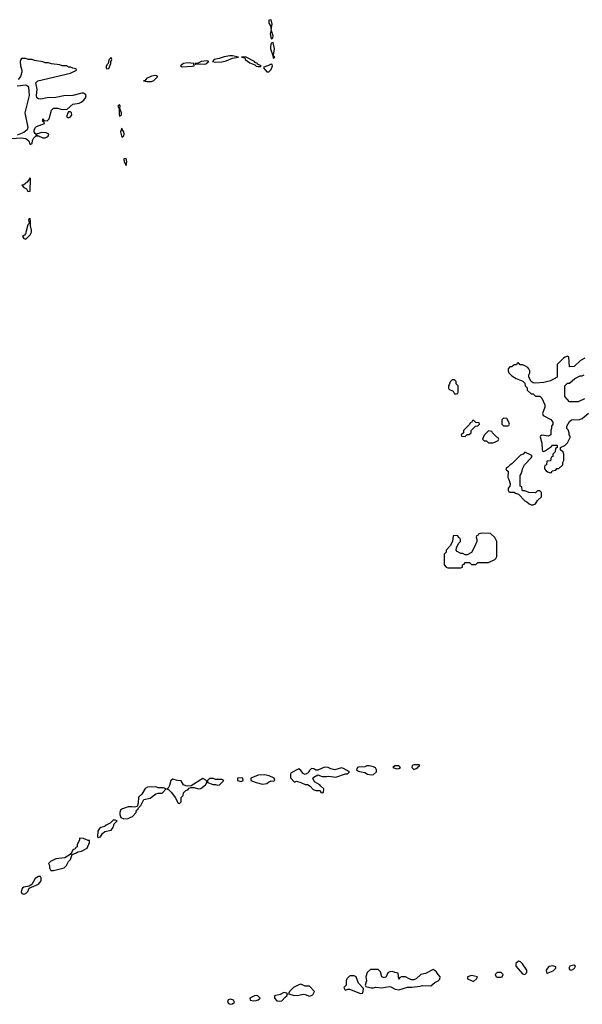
# Model space of a CAD drawing. Header units: inches. Extents: x 2769379 to 2883802, y 684208 to 828654.
# Tile 259 of 298: x 2851392 to 2856670, y 788331 to 797562. Entities that reach past the tile are written whole.
import ezdxf

# ---------------------------------------------------------------- set-up
doc = ezdxf.new("R2010")
doc.units = ezdxf.units.IN
doc.header["$MEASUREMENT"] = 0
doc.layers.add('C8758', color=7, linetype='Continuous')
doc.layers.add('C8759', color=7, linetype='Continuous')

msp = doc.modelspace()

# ---------------------------------------------------------------- linework, layer by layer
at = {"layer": 'C8758', "color": 2, "elevation": 2}
msp.add_lwpolyline([(2852192, 790000), (2852190, 789998), (2852154, 789990), (2852139.6, 789980.4), (2852126.4, 789953.6), (2852122, 789902), (2852130, 789894), (2852150, 789902), (2852168.9, 789931.1), (2852190, 789952), (2852250, 789964.7), (2852268.7, 789990), (2852271.6, 790000)], dxfattribs=at)
for points in [[(2851952.7, 789887.3), (2851952.7, 789872.7), (2851944.7, 789850), (2851932, 789830), (2851930, 789806), (2851918, 789802), (2851912.7, 789787.3), (2851890, 789778), (2851882, 789758), (2851864.7, 789735.3), (2851814.8, 789705.2), (2851730, 789694), (2851682, 789670), (2851662, 789650), (2851671.3, 789631.3), (2851672, 789610), (2851686, 789586), (2851710, 789586.8), (2851810, 789611), (2851830, 789631.3), (2851849.1, 789670.9), (2851868, 789690), (2851886, 789734), (2851926, 789750), (2851938, 789762), (2851972.9, 789767.1), (2852024.7, 789795.3), (2852047.3, 789847.3), (2852046, 789866), (2852034, 789866), (2851990, 789885.2)], [(2851570, 789528.7), (2851538, 789510), (2851504.7, 789455.3), (2851482, 789438), (2851430, 789429), (2851418.8, 789421.2), (2851411, 789410), (2851406.4, 789386.4), (2851412, 789370), (2851430, 789362.8), (2851450, 789371), (2851469, 789390), (2851480.2, 789419.8), (2851570, 789458), (2851594, 789490), (2851595.3, 789515.3), (2851588, 789528)], [(2856070, 788735.3), (2856047.7, 788712.3), (2856047.7, 788687.7), (2856110, 788616), (2856130, 788611), (2856149, 788630), (2856149.2, 788650), (2856110, 788709), (2856090, 788729)], [(2856590, 788698), (2856554, 788690), (2856544.7, 788670), (2856552.7, 788652.7), (2856570, 788652), (2856590, 788664.7), (2856598, 788670), (2856606, 788690)], [(2855270, 788658), (2855199.6, 788620.4), (2855154, 788610), (2855110.9, 788569.1), (2855090, 788562), (2855070, 788562), (2855046, 788570), (2855010, 788588.7), (2854972.7, 788587.3), (2854958, 788582), (2854950, 788568), (2854942, 788622), (2854910, 788628), (2854890, 788638), (2854863.6, 788636.4), (2854850, 788628), (2854841, 788619), (2854831, 788590), (2854810, 788579), (2854788.7, 788590), (2854776.4, 788636.4), (2854756.4, 788656.4), (2854683.6, 788656.4), (2854652, 788630), (2854638, 788590), (2854644.7, 788550), (2854634, 788510), (2854638, 788498), (2854690, 788484.7), (2854710, 788484.7), (2854730, 788491.3), (2854790, 788486.8), (2854856.8, 788496.8), (2854873.7, 788493.7), (2854914.4, 788474.4), (2854950, 788467.3), (2855030, 788490.8), (2855070, 788491), (2855150, 788500.7), (2855170, 788507.3), (2855250, 788502.8), (2855285.2, 788534.8), (2855318, 788550), (2855334.6, 788565.4), (2855338, 788590), (2855318, 788610), (2855299, 788639)], [(2855910, 788628), (2855870, 788628), (2855852, 788610), (2855862, 788590), (2855870, 788586), (2855910, 788584.7), (2855918, 788590), (2855928, 788610)], [(2856392.7, 788692.7), (2856356, 788684), (2856342, 788670), (2856332, 788650), (2856334, 788630), (2856343.6, 788623.6), (2856350, 788624.7), (2856395.5, 788644.5), (2856422, 788670), (2856422, 788682)], [(2854030, 788519), (2854010, 788514), (2853962, 788490), (2853922, 788450), (2853914, 788430), (2853970, 788414.8), (2854010, 788416), (2854050, 788426), (2854070, 788422.8), (2854110, 788406), (2854141.2, 788418.8), (2854158, 788450), (2854110, 788502), (2854070, 788502)], [(2854530, 788598), (2854490, 788598), (2854485.4, 788594.6), (2854462, 788570), (2854454, 788550), (2854454, 788510), (2854434, 788490), (2854442, 788470), (2854450, 788464.7), (2854470, 788474), (2854487.3, 788472.7), (2854590, 788432), (2854610, 788434), (2854618, 788478), (2854569.4, 788529.4), (2854548.4, 788588.4)], [(2855630, 788602), (2855594, 788590), (2855594, 788570), (2855650, 788546), (2855678, 788570), (2855686, 788590)], [(2853870, 788442), (2853836.9, 788423.1), (2853782, 788410), (2853782, 788390), (2853804.5, 788364.5), (2853830, 788361), (2853850, 788364.7), (2853881.2, 788398.8), (2853898, 788410), (2853906, 788430), (2853896.4, 788436.4)], [(2853370, 788379), (2853348.1, 788371.9), (2853342.8, 788350), (2853350, 788338), (2853370, 788331), (2853390, 788336), (2853408.7, 788350), (2853398, 788370)], [(2853610, 788413.2), (2853594, 788410), (2853552, 788390), (2853554, 788370), (2853590, 788362.8), (2853610, 788366.8), (2853630, 788372), (2853648, 788390), (2853626, 788410)]]:
    msp.add_lwpolyline(points, close=True, dxfattribs=at)
at = {"layer": 'C8759', "color": 2, "elevation": 2}
for points in [[(2853750, 797562), (2853730, 797558), (2853728, 797550), (2853728.2, 797530), (2853744, 797504), (2853750, 797474), (2853759.3, 797520.7)], [(2853750, 797466), (2853740.7, 797430), (2853750, 797382), (2853768, 797392), (2853768.7, 797410)], [(2853770, 797348), (2853750, 797342), (2853744.4, 797310), (2853744.9, 797290), (2853767.1, 797227.1), (2853770, 797202), (2853786, 797210), (2853776.4, 797216.4), (2853774, 797230), (2853782, 797290)], [(2852250, 797206), (2852230, 797186), (2852222, 797150), (2852210, 797138), (2852204.7, 797124.7), (2852202, 797110), (2852205.4, 797105.4), (2852210, 797102), (2852230, 797104.7), (2852246, 797150), (2852246, 797174), (2852250, 797174), (2852255.3, 797190)], [(2853364.7, 797224.7), (2853310, 797213.3), (2853262.8, 797197.2), (2853218, 797190), (2853202, 797170), (2853230, 797164.4), (2853290, 797168.2), (2853330, 797175.5), (2853390, 797202), (2853446, 797210), (2853390, 797224)], [(2853490, 797213.2), (2853474, 797210), (2853503.6, 797203.6), (2853506.8, 797190), (2853550, 797156.3), (2853597.3, 797137.3), (2853610, 797127.7), (2853630, 797122.8), (2853650, 797124.7), (2853658, 797130), (2853624, 797144), (2853622, 797150), (2853601.2, 797161.2), (2853596, 797170), (2853518, 797210)], [(2852970, 797158.4), (2852930, 797151.5), (2852902, 797130), (2852910, 797122), (2852920.7, 797120.7), (2853010, 797125.5), (2853028, 797130), (2853026, 797150)], [(2853150, 797176), (2853094, 797170), (2853065.4, 797154.6), (2853034, 797150), (2853044.7, 797144.7), (2853090, 797147.3), (2853130, 797143.8), (2853148.7, 797150), (2853156.5, 797163.5), (2853168, 797170)], [(2853750, 797145.2), (2853742, 797138), (2853682.8, 797117.2), (2853678, 797110), (2853710, 797074), (2853730, 797074), (2853750, 797096), (2853765.2, 797130), (2853760.4, 797140.4)], [(2852670, 797039.3), (2852630, 797033), (2852582.8, 797010), (2852567.9, 796992.1), (2852554, 796990), (2852583.4, 796983.4), (2852630, 796983), (2852650, 796990.7), (2852688.7, 797030)], [(2852330, 796768), (2852312, 796750), (2852324.7, 796730), (2852324, 796670), (2852330, 796658), (2852348, 796670), (2852348, 796690), (2852333.2, 796730), (2852336, 796750)], [(2851870, 796698), (2851850, 796698), (2851846.4, 796693.6), (2851832, 796650), (2851850, 796641), (2851870, 796651.3), (2851881.2, 796670), (2851878, 796690)], [(2852350, 796546), (2852338.8, 796510), (2852350, 796462), (2852368.4, 796471.6), (2852372, 796490), (2852368.7, 796510), (2852353.2, 796533.2)], [(2851597.1, 796502.9), (2851551.3, 796490), (2851552.7, 796472.7), (2851567.3, 796472.7), (2851610, 796454.9), (2851630, 796454.9), (2851650, 796463.8), (2851658, 796470), (2851665.2, 796490), (2851641, 796501)], [(2852390, 796262), (2852370, 796258), (2852368.2, 796250), (2852371.3, 796230), (2852390, 796194), (2852398, 796230)], [(2851490, 796078), (2851462, 796038), (2851430, 796014.5), (2851412, 796010), (2851430.8, 795990), (2851454.9, 795974.9), (2851470, 795951), (2851490, 795954), (2851493.2, 796070)], [(2851490, 795698), (2851474, 795690), (2851482, 795650), (2851470, 795638), (2851446.9, 795553.1), (2851438.7, 795541.3), (2851418, 795530), (2851431, 795511), (2851450, 795504.7), (2851490, 795544), (2851502, 795570), (2851503.7, 795590), (2851494.5, 795630), (2851495.1, 795670)], [(2855470, 794186), (2855450, 794186), (2855430, 794166), (2855422, 794138), (2855414, 794130), (2855414, 794110), (2855418, 794098), (2855458, 794078), (2855470, 794054), (2855490, 794054), (2855502, 794058), (2855506, 794070), (2855506, 794130), (2855487.3, 794147.3), (2855486, 794170)], [(2855650, 793806), (2855638, 793802), (2855632.7, 793787.3), (2855618, 793782), (2855612.7, 793767.3), (2855554, 793710), (2855554, 793690), (2855534, 793670), (2855538, 793658), (2855570, 793654), (2855590, 793674), (2855610, 793674), (2855626, 793690), (2855626, 793710), (2855667.3, 793752.7), (2855690, 793754), (2855706, 793770), (2855702, 793782), (2855670, 793786)], [(2855930, 793826), (2855914, 793810), (2855914, 793770), (2855930, 793754), (2855970, 793754), (2855982, 793758), (2855986, 793770), (2855976.4, 793796.4), (2855962, 793822)], [(2855790, 793706), (2855750, 793666), (2855734, 793630), (2855750, 793614), (2855770, 793614), (2855790, 793594), (2855830, 793594), (2855850, 793602), (2855882, 793618), (2855886, 793630), (2855882, 793642), (2855867.3, 793647.3), (2855826, 793690), (2855822, 793702)], [(2856130, 793506), (2856114, 793490), (2856090, 793478), (2856010, 793398), (2855994, 793390), (2855972.7, 793367.3), (2855958, 793362), (2855954, 793350), (2855958, 793338), (2855974, 793330), (2855972, 793270), (2855982, 793250), (2855992, 793210), (2855991.6, 793188.4), (2855974, 793170), (2855974, 793150), (2855978, 793138), (2855990, 793134), (2856030, 793134), (2856043.6, 793123.6), (2856070, 793114), (2856130, 793052), (2856150, 793042), (2856170, 793022), (2856190, 793014), (2856210, 793014), (2856230, 793022), (2856250, 793054), (2856286, 793090), (2856286, 793130), (2856270, 793146), (2856250, 793146), (2856230, 793126), (2856168.4, 793128.4), (2856130, 793146), (2856110, 793146), (2856106, 793150), (2856102, 793182), (2856086, 793190), (2856086, 793290), (2856096.4, 793303.6), (2856107.3, 793332.7), (2856108, 793350), (2856128, 793390), (2856190, 793454), (2856198, 793470), (2856190, 793478)], [(2855730, 792748), (2855698, 792742), (2855694, 792730), (2855678, 792722), (2855674, 792710), (2855682, 792690), (2855682, 792670), (2855659.8, 792620.2), (2855630, 792568), (2855590, 792546), (2855570, 792546), (2855550, 792558), (2855530, 792558), (2855496.4, 792576.4), (2855488, 792590), (2855488.4, 792611.6), (2855508.4, 792651.6), (2855526, 792670), (2855526, 792690), (2855522, 792702), (2855507.3, 792707.3), (2855502, 792722), (2855490, 792726), (2855458, 792722), (2855451.6, 792668.4), (2855431.3, 792628.7), (2855394, 792590), (2855391.6, 792568.4), (2855374, 792550), (2855374, 792450), (2855394, 792430), (2855410, 792422), (2855530, 792422), (2855546, 792430), (2855546, 792450), (2855562, 792458), (2855570, 792474), (2855611.6, 792471.6), (2855630, 792454), (2855670, 792454), (2855690, 792472), (2855790, 792472), (2855850, 792502), (2855858, 792510), (2855868, 792530), (2855868, 792670), (2855850, 792706), (2855810, 792746)], [(2854250, 790555.3), (2854190, 790526), (2854170, 790526), (2854150, 790538), (2854130, 790542), (2854110, 790522), (2854098.5, 790501.5), (2854070, 790484), (2854050, 790495.3), (2854030, 790522), (2854010, 790538), (2853938, 790502), (2853932.7, 790487.3), (2853932.7, 790452.7), (2853970, 790414), (2853990, 790422), (2854031.1, 790411.1), (2854070, 790392), (2854091.6, 790391.6), (2854116.9, 790376.9), (2854144.7, 790344.7), (2854170, 790334), (2854210, 790334), (2854218, 790318), (2854230, 790314), (2854242, 790318), (2854246, 790350), (2854216.4, 790376.4), (2854208, 790390), (2854156.4, 790416.4), (2854142, 790450), (2854150, 790462), (2854190, 790482), (2854230, 790466), (2854270, 790466), (2854291, 790471), (2854358, 790462), (2854450, 790492), (2854467.3, 790492.7), (2854486, 790510), (2854430, 790542), (2854410, 790548.7), (2854350, 790528.7), (2854310, 790538), (2854286, 790550)], [(2854670, 790568), (2854650, 790568), (2854630, 790558), (2854570, 790555.3), (2854562, 790550), (2854552, 790530), (2854570, 790518), (2854594, 790510), (2854630, 790504.7), (2854654, 790490), (2854690, 790481), (2854710, 790484.7), (2854738, 790510), (2854738, 790530), (2854728.4, 790548.4), (2854710, 790558)], [(2854947.3, 790567.3), (2854912.7, 790567.3), (2854894, 790550), (2854930, 790538), (2854950, 790542), (2854966, 790550)], [(2855135.3, 790575.3), (2855090, 790575.3), (2855074, 790570), (2855072, 790550), (2855090, 790532), (2855110, 790542), (2855126, 790550), (2855135.3, 790564.7), (2855146, 790570)], [(2853470, 790455.3), (2853434, 790450), (2853434, 790430), (2853470, 790421), (2853488, 790430), (2853486, 790450)], [(2853690, 790482), (2853630, 790479), (2853562, 790450), (2853562, 790430), (2853612, 790410), (2853670, 790396.3), (2853710, 790401), (2853726, 790414), (2853750, 790424.7), (2853770, 790422), (2853786, 790430), (2853778, 790450), (2853732.5, 790472.5)], [(2852668.4, 790368.4), (2852590, 790365.2), (2852570, 790355.3), (2852538.8, 790301.2), (2852507.1, 790272.9), (2852503.6, 790216.4), (2852494, 790186), (2852470, 790178), (2852443.1, 790183.1), (2852410, 790182), (2852355.3, 790164.7), (2852338, 790150), (2852331, 790130), (2852331.1, 790111.1), (2852342, 790082), (2852370, 790071.3), (2852408.4, 790071.6), (2852430, 790082), (2852450, 790092), (2852486, 790130), (2852488, 790152), (2852502, 790158), (2852506, 790174), (2852530, 790194), (2852558, 790250), (2852615.6, 790264.4), (2852670, 790304.7), (2852690, 790312), (2852730, 790312), (2852766, 790350), (2852740.4, 790360.4), (2852690, 790362)], [(2853110, 790448), (2852999.6, 790380.4), (2852970, 790375.3), (2852950, 790378), (2852930, 790388), (2852907.3, 790427.3), (2852870, 790428), (2852830, 790442), (2852810.9, 790429.1), (2852798, 790382), (2852783.6, 790356.4), (2852774, 790350), (2852790, 790342), (2852816.8, 790316.8), (2852852, 790270), (2852878, 790218), (2852890, 790214), (2852906, 790230), (2852906, 790270), (2852926, 790290), (2852930, 790314), (2852950, 790334), (2852970, 790342), (2852982, 790358), (2852996.4, 790363.6), (2853030, 790362.8), (2853070, 790350.8), (2853090, 790354.8), (2853135.3, 790390), (2853148, 790410), (2853146, 790430)], [(2853210, 790448), (2853172.7, 790447.3), (2853154, 790430), (2853154, 790410), (2853207.3, 790392.7), (2853230, 790392), (2853250, 790384.7), (2853266, 790390), (2853306, 790430), (2853290, 790438), (2853230, 790438)]]:
    msp.add_lwpolyline(points, close=True, dxfattribs=at)
for points in [[(2851270, 796444.9), (2851406, 796454), (2851450, 796448.4), (2851474.8, 796430), (2851490, 796392), (2851510, 796402), (2851514, 796430), (2851525.8, 796454.2), (2851534.8, 796465.2), (2851548, 796470), (2851548, 796490), (2851536, 796496), (2851527.3, 796510), (2851529.5, 796530), (2851539.3, 796550), (2851550, 796560.7), (2851626, 796590), (2851622, 796602), (2851608.9, 796608.9), (2851610, 796632), (2851618, 796618), (2851650, 796614), (2851670, 796634), (2851690, 796714), (2851710, 796734), (2851748.4, 796731.6), (2851790, 796721), (2851838, 796722), (2851890, 796770.8), (2851950, 796778.8), (2851970, 796787.3), (2851992.9, 796807.1), (2852009.3, 796830), (2852017.2, 796850), (2852010, 796862), (2851992.3, 796872.3), (2851974.5, 796874.5), (2851890, 796851.6), (2851807.9, 796847.9), (2851730, 796833.6), (2851650, 796829.5), (2851590, 796817), (2851570, 796819.3), (2851554, 796830), (2851549.4, 796850), (2851557.2, 796910), (2851543.6, 796970), (2851561.2, 796990), (2851870, 797061), (2851926, 797090), (2851922, 797102), (2851890, 797108), (2851870, 797118), (2851850, 797118), (2851830, 797128), (2851791.6, 797128.4), (2851770, 797138), (2851690, 797148), (2851663.6, 797156.4), (2851630, 797158), (2851610, 797168), (2851530, 797178), (2851510, 797188), (2851471.6, 797188.4), (2851450, 797198), (2851410, 797198), (2851402, 797190), (2851398, 797170), (2851401, 797130), (2851411, 797090), (2851411, 797070), (2851400.7, 797030), (2851377.4, 797002.6)], [(2851370, 796943.1), (2851450, 796950.4), (2851470, 796939.1), (2851476.4, 796930), (2851480.4, 796850), (2851441.6, 796690), (2851468.4, 796550), (2851463.8, 796530), (2851430, 796503.6), (2851370, 796479)], [(2856692.7, 794387.3), (2856651.6, 794368.4), (2856594, 794310), (2856550, 794308), (2856542, 794402), (2856530, 794406), (2856510, 794398), (2856494, 794390), (2856434, 794330), (2856434, 794210), (2856370, 794175.3), (2856310, 794162), (2856230, 794155.3), (2856210, 794158), (2856188.7, 794168.7), (2856168, 794210), (2856168.4, 794231.6), (2856178, 794250), (2856178, 794270), (2856168, 794290), (2856160.4, 794300.4), (2856130, 794318), (2856110, 794326), (2856087.3, 794327.3), (2856070, 794346), (2856058, 794342), (2856052.7, 794327.3), (2856030, 794326), (2856010, 794306), (2855990, 794306), (2855974, 794290), (2855974, 794270), (2855982, 794250), (2856010, 794222), (2856050, 794198), (2856111.6, 794171.6), (2856130, 794154), (2856134, 794130), (2856154, 794110), (2856154, 794090), (2856190, 794054), (2856210, 794054), (2856230, 794034), (2856270, 794034), (2856290, 794014), (2856318, 793950), (2856318, 793930), (2856298, 793870), (2856302, 793850), (2856374, 793814), (2856392, 793790), (2856392, 793770), (2856382, 793750), (2856382, 793730), (2856374, 793710), (2856374, 793670), (2856350, 793658), (2856290, 793666), (2856278, 793662), (2856274, 793650), (2856291.1, 793591.1), (2856292.7, 793532.7), (2856298, 793518), (2856310, 793514), (2856335.3, 793524.7), (2856343.1, 793536.9), (2856380.4, 793559.6), (2856390, 793572), (2856430, 793574), (2856434, 793570), (2856434, 793550), (2856418, 793542), (2856414, 793510), (2856394, 793490), (2856392.7, 793467.3), (2856378, 793462), (2856372.7, 793427.3), (2856338, 793422), (2856334, 793390), (2856318, 793382), (2856314, 793370), (2856314, 793350), (2856330, 793334), (2856343.6, 793323.6), (2856370, 793314), (2856382, 793318), (2856387.3, 793332.7), (2856422, 793338), (2856430, 793354), (2856450, 793354), (2856486, 793390), (2856486, 793410), (2856498, 793430), (2856498, 793490), (2856490, 793506), (2856466, 793530), (2856466, 793550), (2856506, 793570), (2856530, 793594), (2856556.4, 793643.6), (2856556.4, 793656.4), (2856546, 793670), (2856546, 793690), (2856536.4, 793716.4), (2856526, 793730), (2856526, 793750), (2856550, 793794), (2856570, 793812), (2856647.3, 793812.7), (2856670, 793822), (2856727.3, 793872.7)], [(2856690, 794006), (2856630, 793978), (2856550, 793978), (2856506, 794030), (2856506, 794130), (2856530, 794154), (2856550, 794154), (2856600.4, 794199.6), (2856650, 794222), (2856670, 794222), (2856688.4, 794231.6)], [(2852271.6, 790000), (2852278, 790022), (2852306, 790050), (2852290, 790058), (2852270, 790058), (2852242, 790030), (2852202, 790010), (2852192, 790000)]]:
    msp.add_lwpolyline(points, dxfattribs=at)

doc.saveas('drawing.dxf')
